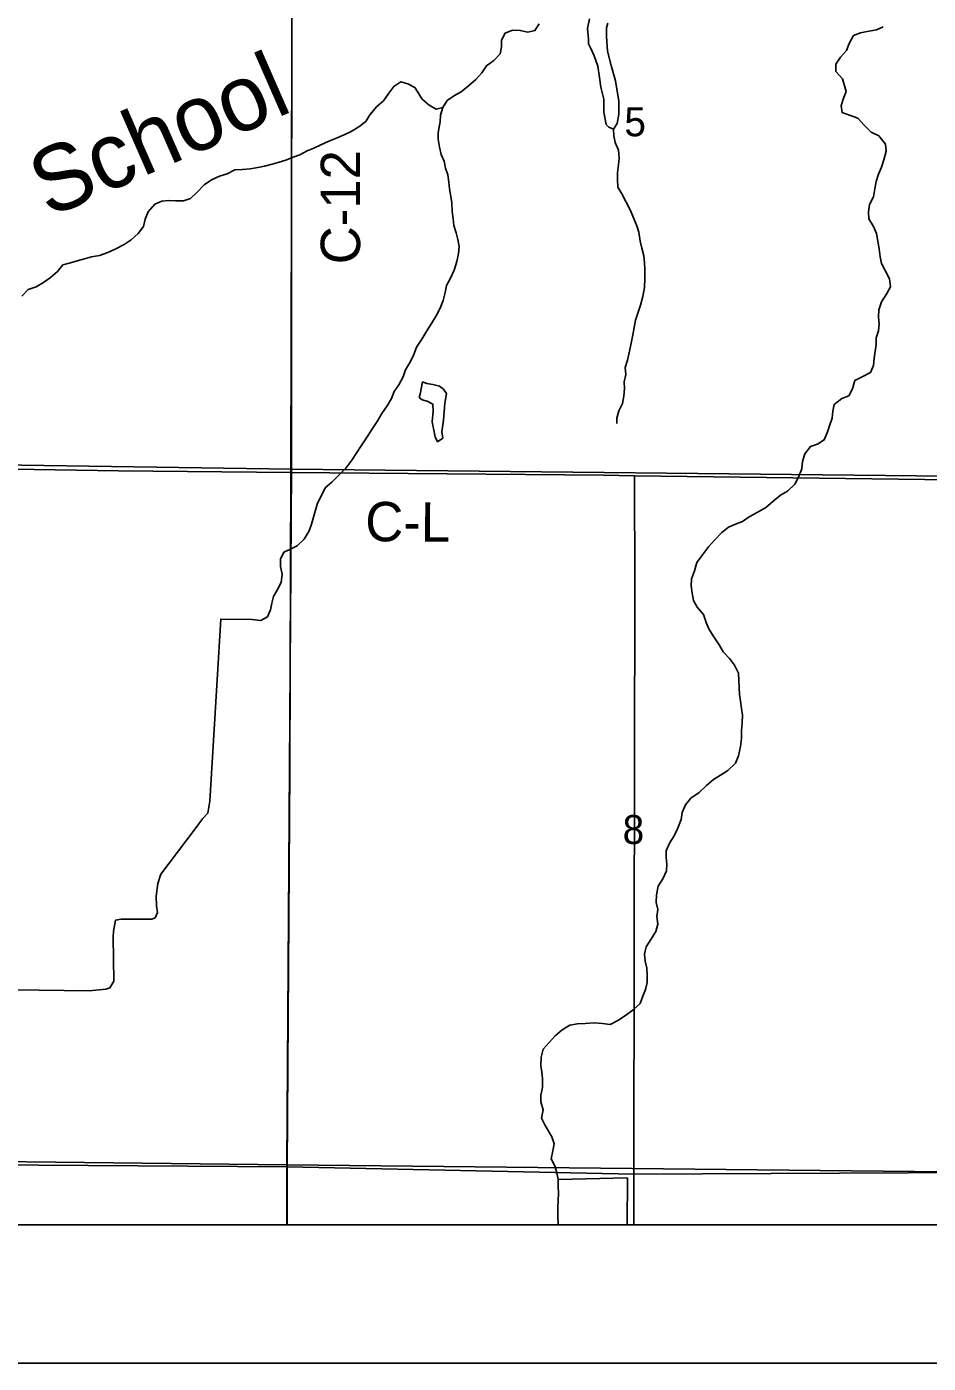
# Model space of a CAD drawing. Extents: x -6.2 to 37.4, y 0.2 to 22.2.
# Drawn here: x 3.183 to 3.834, y 14.207 to 15.172 of the extents above; entities that cross this region are included whole.
import ezdxf

# ---------------------------------------------------------------- set-up
doc = ezdxf.new("R2010")
doc.units = 0
for name, color, linetype in [('GM_X_County_Road', 7, 'Continuous'), ('GM_X_County_Road_Text', 7, 'Continuous'), ('GM_X_Minor_Lake', 7, 'Continuous'), ('GM_X_Minor_River', 7, 'Continuous'), ('GM_X_Minor_River_Text', 7, 'Continuous'), ('GM_X_Rail_Line', 7, 'Continuous'), ('GM_X_Section', 7, 'Continuous'), ('GM_X_Section_Text', 7, 'Continuous'), ('GM_X_Township_Road', 7, 'Continuous'), ('GM_X_US_Shield', 7, 'Continuous'), ('SH_Cut_Line', 7, 'Continuous'), ('SH_Data', 7, 'Continuous')]:
    doc.layers.add(name, color=color, linetype=linetype)

msp = doc.modelspace()

# ---------------------------------------------------------------- linework, layer by layer
at = {"layer": 'GM_X_County_Road'}
for points in [[(3.37374, 14.85018), (3.37439, 15.13922), (3.37401, 15.35257), (3.37236, 15.35676), (3.36882, 15.36193), (3.36549, 15.36804)], [(2.96369, 14.85599), (2.97556, 14.85572), (3.24948, 14.85135), (3.37374, 14.85018)], [(3.37107, 14.30742), (3.37112, 14.34926), (3.37294, 14.63595), (3.37374, 14.85018)], [(3.37374, 14.85018), (3.5993, 14.84812), (3.62169, 14.84782), (3.86904, 14.84454), (4.11926, 14.84138), (4.36966, 14.83764), (4.72216, 14.83507), (4.7789, 14.8351)]]:
    msp.add_lwpolyline(points, dxfattribs=at)
at = {"layer": 'GM_X_Minor_Lake'}
msp.add_line((3.46882, 14.91568), (3.46703, 14.90662), dxfattribs=at)
for points in [[(3.58915, 15.1776), (3.5878, 15.17062), (3.58852, 15.16282), (3.58841, 15.15941), (3.59021, 15.15613), (3.59251, 15.15075), (3.59533, 15.14346), (3.59641, 15.13527), (3.59733, 15.12822), (3.59954, 15.11943), (3.59944, 15.11014), (3.60127, 15.10136), (3.6031, 15.0994), (3.60647, 15.09779), (3.60925, 15.10207), (3.6104, 15.10868), (3.61049, 15.11797), (3.6079, 15.13266), (3.60482, 15.14394), (3.6021, 15.15427), (3.60147, 15.16472), (3.60147, 15.17098), (3.60233, 15.17437)], [(3.46703, 14.90662), (3.46638, 14.90418), (3.46842, 14.9026), (3.47218, 14.90154), (3.47629, 14.89952), (3.47652, 14.8944), (3.47572, 14.88683), (3.47786, 14.87596), (3.47964, 14.8723), (3.48333, 14.87504), (3.4827, 14.87942), (3.48391, 14.88792), (3.48485, 14.90022), (3.48601, 14.90721), (3.48382, 14.91031), (3.48105, 14.91248), (3.47615, 14.91376), (3.47181, 14.91426), (3.46882, 14.91568)]]:
    msp.add_lwpolyline(points, dxfattribs=at)
at = {"layer": 'GM_X_Minor_River'}
for points in [[(3.55301, 15.17391), (3.54984, 15.16907), (3.54468, 15.16789), (3.53922, 15.16919), (3.53373, 15.16935), (3.52835, 15.16704), (3.52574, 15.16218), (3.52578, 15.15724), (3.52468, 15.15215), (3.52017, 15.14735), (3.51494, 15.14352), (3.51156, 15.1385), (3.50724, 15.13369), (3.50199, 15.1291), (3.49655, 15.12489), (3.49173, 15.12219), (3.4865, 15.11854), (3.48331, 15.11351), (3.47854, 15.11232), (3.4735, 15.11513), (3.46852, 15.11964), (3.46308, 15.12795), (3.45823, 15.13056), (3.45316, 15.13204), (3.44812, 15.12858), (3.44456, 15.12375), (3.44061, 15.11836), (3.43574, 15.11414), (3.43082, 15.10821), (3.42783, 15.10336), (3.42279, 15.09953), (3.41738, 15.09627), (3.41218, 15.09376), (3.40719, 15.09163), (3.40105, 15.08915), (3.39529, 15.08667), (3.39028, 15.08415), (3.38548, 15.08221), (3.38027, 15.07932), (3.37549, 15.07775), (3.37011, 15.07544), (3.36533, 15.07407), (3.36035, 15.07269), (3.35481, 15.07115), (3.35004, 15.07034), (3.34452, 15.06936), (3.33881, 15.06876), (3.33331, 15.06854), (3.32791, 15.06567), (3.32217, 15.06394), (3.31659, 15.06125), (3.31118, 15.05781), (3.30627, 15.05245), (3.3014, 15.04784), (3.29622, 15.0461), (3.29053, 15.04607), (3.28561, 15.04641), (3.28067, 15.04598), (3.27567, 15.04366), (3.27077, 15.0383), (3.26871, 15.03286), (3.26742, 15.02777), (3.26366, 15.02257), (3.25859, 15.01797), (3.25356, 15.0147), (3.24759, 15.01146), (3.24163, 15.00898), (3.23569, 15.00669), (3.22997, 15.00571), (3.22481, 15.00435), (3.21964, 15.00279), (3.21467, 15.00142), (3.20932, 15.00005), (3.20538, 14.99524), (3.20032, 14.99083), (3.19528, 14.98718), (3.19007, 14.98411), (3.18432, 14.98219), (3.17963, 14.97739)], [(3.80115, 15.1718), (3.79615, 15.16948), (3.78948, 15.16835), (3.78471, 15.16735), (3.77972, 15.16541), (3.77652, 15.15981), (3.77466, 15.15474), (3.77034, 15.14975), (3.76696, 15.14472), (3.767, 15.1396), (3.77176, 15.13415), (3.77433, 15.12497), (3.77227, 15.11952), (3.7708, 15.11463), (3.77141, 15.10987), (3.77685, 15.108), (3.78286, 15.10593), (3.78745, 15.10087), (3.79241, 15.09579), (3.79783, 15.09317), (3.80277, 15.08714), (3.80318, 15.082), (3.80148, 15.07579), (3.7998, 15.07053), (3.79775, 15.06547), (3.79607, 15.06001), (3.79516, 15.05473), (3.79404, 15.04907), (3.79121, 15.04346), (3.79048, 15.03798), (3.79072, 15.03323), (3.79415, 15.02763), (3.79627, 15.02263), (3.79822, 15.01157), (3.79899, 15.00586), (3.79979, 15.0009), (3.80266, 14.99532), (3.80553, 14.98992), (3.8063, 14.98421), (3.80369, 14.97935), (3.79991, 14.97339), (3.79784, 14.96757), (3.79768, 14.96226), (3.7981, 14.95732), (3.79776, 14.9524), (3.79609, 14.94732), (3.79594, 14.94239), (3.79451, 14.93257), (3.79416, 14.92727), (3.79192, 14.9224), (3.78634, 14.91953), (3.78075, 14.91647), (3.77905, 14.91063), (3.77624, 14.9054), (3.77126, 14.90365), (3.76582, 14.89926), (3.76472, 14.89436), (3.76419, 14.88944), (3.76232, 14.8838), (3.76065, 14.87873), (3.7586, 14.87367), (3.75358, 14.87059), (3.7486, 14.86903), (3.74445, 14.86365), (3.74296, 14.858), (3.74242, 14.8527), (3.73997, 14.84689), (3.73734, 14.84166), (3.73207, 14.83669), (3.72706, 14.8338), (3.72142, 14.82922), (3.71636, 14.82482), (3.71018, 14.8212), (3.7044, 14.81815), (3.69956, 14.81487), (3.69457, 14.81293), (3.68957, 14.81061), (3.68472, 14.80677), (3.67963, 14.8016), (3.67512, 14.79661), (3.67077, 14.79067), (3.66662, 14.7851), (3.66492, 14.77908), (3.66285, 14.77345), (3.66251, 14.76834), (3.66329, 14.763), (3.66428, 14.75785), (3.66679, 14.75304)], [(3.48331, 15.11351), (3.48171, 15.10793), (3.48139, 15.10306), (3.48106, 15.10078), (3.48009, 15.09525), (3.47997, 15.09065), (3.48094, 15.08493), (3.48229, 15.07958), (3.48442, 15.07478), (3.48522, 15.06982), (3.48697, 15.06484), (3.48776, 15.05969), (3.48819, 15.05494), (3.48916, 15.04941), (3.48996, 15.04464), (3.49015, 15.03837), (3.49075, 15.03323), (3.49137, 15.02847), (3.49291, 15.02312), (3.49429, 15.01833), (3.49527, 15.01318), (3.49474, 15.00808), (3.49343, 15.00242), (3.49153, 14.99603), (3.4889, 14.99041), (3.48608, 14.98518), (3.48498, 14.98009), (3.48367, 14.97425), (3.48141, 14.96862), (3.47859, 14.9632), (3.4752, 14.95761), (3.47182, 14.9524), (3.46823, 14.94643), (3.46445, 14.94047), (3.46259, 14.9354), (3.46016, 14.93035), (3.45637, 14.9242), (3.4547, 14.91912), (3.45168, 14.91333), (3.44831, 14.9085), (3.44645, 14.90343), (3.44326, 14.89821), (3.43949, 14.89263), (3.4361, 14.88703), (3.43213, 14.88127), (3.42875, 14.87587), (3.42457, 14.86935), (3.42139, 14.86451), (3.41781, 14.85911), (3.41346, 14.85317), (3.4033, 14.84322), (3.39843, 14.839), (3.3962, 14.83413), (3.39298, 14.82796), (3.39151, 14.82307), (3.39021, 14.81799), (3.38854, 14.81292), (3.38707, 14.80802), (3.38329, 14.80207), (3.3784, 14.79727), (3.37358, 14.79476), (3.36878, 14.79262), (3.36635, 14.78757), (3.36638, 14.78226), (3.36755, 14.77691), (3.36679, 14.77087), (3.36417, 14.76563), (3.36118, 14.76079), (3.36008, 14.75588), (3.35918, 14.75098), (3.35695, 14.74611), (3.35212, 14.74341), (3.34588, 14.74397)], [(3.60647, 15.09779), (3.6067, 15.09304), (3.6077, 15.08827), (3.61018, 15.08269), (3.61058, 15.07699), (3.61005, 15.07207), (3.6095, 15.0664), (3.60936, 15.06166), (3.60976, 15.05614), (3.61265, 15.05113), (3.61873, 15.03919), (3.62085, 15.034), (3.62333, 15.02824), (3.62489, 15.02345), (3.62584, 15.01716), (3.62701, 15.01201), (3.62836, 15.00646), (3.62897, 15.00133), (3.6292, 14.99658), (3.6292, 14.99012), (3.629, 14.98368), (3.62767, 14.97708), (3.62596, 14.97087), (3.62429, 14.96579), (3.62241, 14.95997), (3.6215, 14.95487), (3.62039, 14.94959), (3.61926, 14.94355), (3.61814, 14.9377), (3.61661, 14.93111), (3.61493, 14.92585), (3.61535, 14.9209), (3.61425, 14.91562), (3.61448, 14.91068), (3.61393, 14.9052), (3.61301, 14.89991), (3.61039, 14.89468), (3.6089, 14.88941), (3.60897, 14.88542)], [(3.66679, 14.75304), (3.67155, 14.74759), (3.67328, 14.74203), (3.67541, 14.73723), (3.67849, 14.7324), (3.68265, 14.72583), (3.68572, 14.72081), (3.69031, 14.71593), (3.69377, 14.71109), (3.69663, 14.70531), (3.69705, 14.70037), (3.69708, 14.69506), (3.69749, 14.68992), (3.6981, 14.68516), (3.69889, 14.67983), (3.69951, 14.67507), (3.69934, 14.66957), (3.69878, 14.66371), (3.69881, 14.65821), (3.69825, 14.65253), (3.69672, 14.64575), (3.69447, 14.64031), (3.68901, 14.63516), (3.68378, 14.63171), (3.67876, 14.62863), (3.6737, 14.62442), (3.66843, 14.61926), (3.66243, 14.61526), (3.65849, 14.61044), (3.65604, 14.60483), (3.65532, 14.59972), (3.65265, 14.59297), (3.65041, 14.58792), (3.64703, 14.5827), (3.64459, 14.57728), (3.64463, 14.57234), (3.64506, 14.56759), (3.64472, 14.56267), (3.64208, 14.55705), (3.6387, 14.55165), (3.63756, 14.54542), (3.63739, 14.53993), (3.63856, 14.53477), (3.63785, 14.52986), (3.63843, 14.52416), (3.63695, 14.51908), (3.63355, 14.51311), (3.63017, 14.5079), (3.62887, 14.50262), (3.62948, 14.49767), (3.63046, 14.49252), (3.63088, 14.48758), (3.63071, 14.48208), (3.62961, 14.47719), (3.62757, 14.47231), (3.62571, 14.46706), (3.62064, 14.46246), (3.61521, 14.45845), (3.60959, 14.45463), (3.6042, 14.45175), (3.59853, 14.45268), (3.59248, 14.45304), (3.58602, 14.45266), (3.58051, 14.45244), (3.57499, 14.45146), (3.56957, 14.44802), (3.56451, 14.44361), (3.56, 14.43881), (3.55587, 14.434), (3.55437, 14.42817), (3.55419, 14.42229), (3.55481, 14.41753), (3.55523, 14.41278), (3.55523, 14.40652), (3.55411, 14.40086), (3.55416, 14.39612), (3.55588, 14.39038), (3.55455, 14.38416), (3.55687, 14.37935), (3.56211, 14.37085), (3.56366, 14.36569), (3.56276, 14.36078), (3.56163, 14.35494), (3.56432, 14.34993), (3.56568, 14.34477), (3.56649, 14.34), (3.56672, 14.33525), (3.56676, 14.33013), (3.5666, 14.32483), (3.56625, 14.31953), (3.56643, 14.31307), (3.56665, 14.30794), (3.56668, 14.30742)], [(3.34588, 14.74397), (3.32314, 14.74444), (3.31537, 14.61303), (3.31378, 14.60435), (3.31006, 14.60028), (3.30551, 14.59397), (3.2986, 14.58506), (3.27984, 14.56038), (3.27774, 14.55362), (3.27651, 14.54436), (3.27687, 14.53752), (3.27748, 14.53257), (3.27585, 14.52882), (3.27354, 14.52775), (3.26767, 14.52792), (3.25136, 14.52783), (3.24736, 14.52719), (3.24579, 14.51927), (3.24566, 14.51491), (3.24602, 14.48304), (3.24322, 14.47838), (3.24034, 14.47732), (3.22836, 14.47615), (2.99352, 14.47918)], [(3.56649, 14.34), (3.61658, 14.3412), (3.61646, 14.30742)]]:
    msp.add_lwpolyline(points, dxfattribs=at)
at = {"layer": 'GM_X_Rail_Line'}
msp.add_lwpolyline([(5.08086, 15.35073), (4.88144, 15.3529), (4.36796, 15.35921), (3.87127, 15.36568), (3.36537, 15.36831), (2.87203, 15.37415), (2.87246, 14.85833), (2.87214, 14.35429), (2.87188, 14.30742), (5.08086, 14.30742)], dxfattribs=at)
at = {"layer": 'GM_X_Section'}
for points in [[(3.36378, 15.37031), (3.37458, 15.37032), (3.37432, 14.85252), (2.87069, 14.86011), (2.8728, 15.37579)], [(3.86519, 15.36617), (3.87182, 15.36605), (3.8704, 14.84733), (3.37432, 14.85252), (3.37458, 15.37032)], [(3.37432, 14.85252), (3.37093, 14.35069), (2.86992, 14.35634), (2.87069, 14.86011)], [(3.37432, 14.85252), (3.8704, 14.84733), (3.8689, 14.34529), (3.37093, 14.35069)]]:
    msp.add_lwpolyline(points, close=True, dxfattribs=at)
at = {"layer": 'GM_X_Township_Road'}
msp.add_line((3.62108, 14.30742), (3.62115, 14.34388), dxfattribs=at)
for points in [[(3.62115, 14.34388), (3.62148, 14.50951), (3.62194, 14.76813), (3.62169, 14.84782)], [(2.86877, 14.35406), (2.87225, 14.35401), (3.08408, 14.35099), (3.37112, 14.34926), (3.62115, 14.34388), (3.86853, 14.34513), (4.11685, 14.33933), (4.37144, 14.33706), (4.64671, 14.33435), (4.79438, 14.3344)]]:
    msp.add_lwpolyline(points, dxfattribs=at)
at = {"layer": 'GM_X_US_Shield'}
for points in [[(2.86967, 14.30742), (3.37083, 14.30742), (3.37093, 14.35069), (2.86992, 14.35634)], [(3.37083, 14.30742), (3.8688, 14.30742), (3.8689, 14.34529), (3.37093, 14.35069)]]:
    msp.add_lwpolyline(points, close=True, dxfattribs=at)
at = {"layer": 'SH_Cut_Line'}
msp.add_lwpolyline([(1.68086, 20.39726), (1.68086, 14.30742), (5.08086, 14.30742)], dxfattribs=at)
at = {"layer": 'SH_Data'}
for p, q in [((1.68086, 14.30742), (8.48086, 14.30742)), ((1.58086, 14.20742), (8.58086, 14.20742))]:
    msp.add_line(p, q, dxfattribs=at)

# ---------------------------------------------------------------- texts
at = {"layer": 'GM_X_County_Road_Text'}
for s, rotation, p in [('C-12', 90, (3.42372, 15.00039)), ('C-L', 359.57267, (3.42732, 14.80061))]:
    msp.add_text(s, height=0.028409, rotation=rotation, dxfattribs=at).set_placement(p)
at = {"layer": 'GM_X_Minor_River_Text'}
msp.add_text('School', height=0.047376, rotation=23.68036, dxfattribs=at).set_placement((3.19895, 15.03358))
at = {"layer": 'GM_X_Section_Text'}
for s, p in [('5', (3.61436, 15.09276)), ('8', (3.61311, 14.58209))]:
    msp.add_text(s, height=0.02093, rotation=0.00001, dxfattribs=at).set_placement(p)

doc.saveas('drawing.dxf')
